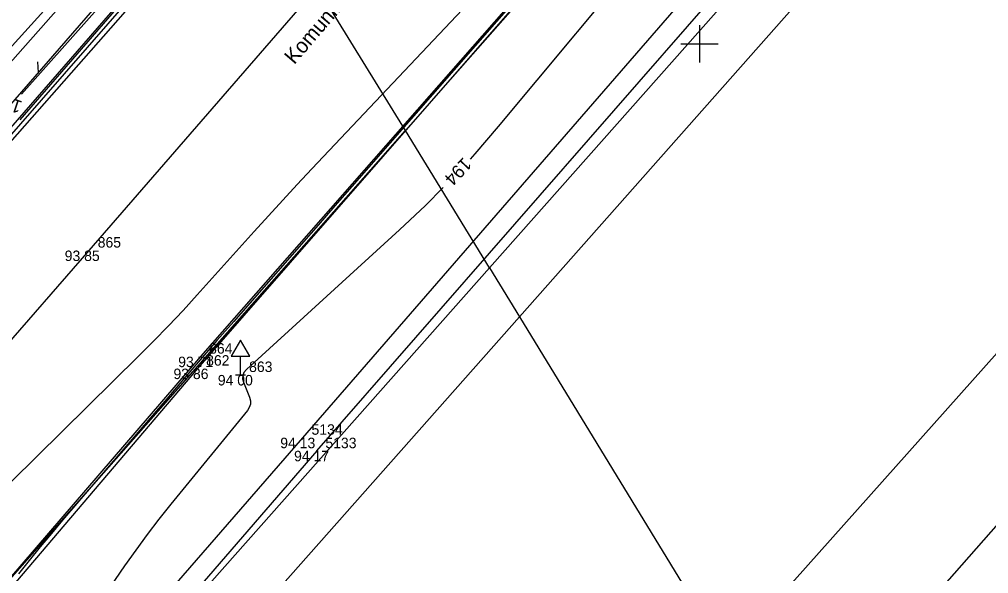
# Model space of a CAD drawing. Extents: x -711081 to -709338, y -1025122 to -1024092.
# Drawn here: x -709718.19 to -709692.27, y -1024439.18 to -1024424.34 of the extents above; entities that cross this region are included whole.
import ezdxf

# ---------------------------------------------------------------- set-up
doc = ezdxf.new("R2010")
doc.units = 0
for name, color, linetype in [('Ex_Contour Labels', 7, 'Continuous'), ('Ex_Major Contours', 7, 'Continuous'), ('Ex_Minor Contours', 7, 'Continuous'), ('Z_body', 7, 'Continuous'), ('Z_body_cisla', 7, 'Continuous'), ('Z_body_vysky_redukovane', 7, 'Continuous'), ('Z_dopravni_znacky', 7, 'Continuous'), ('Z_hektometricka_sit', 7, 'Continuous'), ('Z_hrany_paty', 7, 'Continuous'), ('Z_katastr_hranice', 7, 'Continuous'), ('Z_katastr_vnitrni_kresba', 7, 'Continuous'), ('Z_komunikace', 7, 'Continuous'), ('Z_obruba', 7, 'Continuous'), ('Z_popisy', 7, 'Continuous'), ('Z_rozhranni', 7, 'Continuous'), ('Z_svodidla', 7, 'Continuous'), ('Z_svodidla_znacky', 7, 'Continuous'), ('Z_vdz12_prerusovana', 7, 'Continuous')]:
    doc.layers.add(name, color=color, linetype=linetype)

# ---------------------------------------------------------------- blocks, each defined once
blk = doc.blocks.new('POINT_DISPLAY')
blk.add_line((0, 0), (0, 0))
blk = doc.blocks.new('Z529')
blk.add_line((0, 0), (0.2, 0.2))
blk = doc.blocks.new('Z527')
for p, q in [((0, 0.93), (-0.25, 0.5)), ((0.25, 0.5), (0, 0.93)), ((-0.25, 0.5), (0.25, 0.5)), ((0, 0), (0, 0.5)), ((-0.13, 0), (0.13, 0))]:
    blk.add_line(p, q)

msp = doc.modelspace()

# ---------------------------------------------------------------- linework, layer by layer
at = {"layer": 'Ex_Major Contours'}
for points in [[(-709679.077, -1024395.707), (-709680.399, -1024397.22), (-709680.728, -1024397.599), (-709681.055, -1024397.98), (-709681.38, -1024398.363), (-709681.703, -1024398.748), (-709687.057, -1024405.183), (-709687.668, -1024405.917), (-709688.28, -1024406.651), (-709688.892, -1024407.384), (-709689.505, -1024408.118), (-709691.955, -1024411.05), (-709692.568, -1024411.784), (-709693.179, -1024412.518), (-709693.79, -1024413.253), (-709694.4, -1024413.988), (-709697.992, -1024418.324), (-709698.794, -1024419.292), (-709699.597, -1024420.259), (-709700.4, -1024421.225), (-709701.204, -1024422.191), (-709705.384, -1024427.211), (-709706.009, -1024427.937), (-709706.141, -1024428.08)], [(-709714.307, -1024422.024), (-709718.135, -1024426.346)], [(-709714.313, -1024422.565), (-709718.181, -1024427.029)], [(-709706.86, -1024428.845), (-709707.332, -1024429.321), (-709708.029, -1024429.979), (-709712.123, -1024433.717), (-709712.187, -1024433.792), (-709712.221, -1024433.873), (-709712.226, -1024433.962), (-709712.201, -1024434.057), (-709712.042, -1024434.452), (-709712.016, -1024434.549), (-709712.016, -1024434.641), (-709712.044, -1024434.73), (-709712.097, -1024434.814), (-709714.145, -1024437.32), (-709714.467, -1024437.723), (-709714.78, -1024438.133), (-709715.084, -1024438.549), (-709715.38, -1024438.972), (-709717.104, -1024441.497)]]:
    msp.add_lwpolyline(points, dxfattribs=at)
at = {"layer": 'Ex_Minor Contours'}
for points in [[(-709718.409, -1024436.707), (-709715.005, -1024433.356), (-709714.603, -1024432.954), (-709714.207, -1024432.546), (-709713.818, -1024432.132), (-709713.435, -1024431.712), (-709711.916, -1024430.019), (-709711.534, -1024429.597), (-709711.151, -1024429.178), (-709710.764, -1024428.76), (-709710.375, -1024428.346), (-709702.634, -1024420.146)], [(-709702.073, -1024420.552), (-709708.854, -1024428.303), (-709709.305, -1024428.818), (-709709.755, -1024429.333), (-709710.206, -1024429.848), (-709710.657, -1024430.364), (-709712.46, -1024432.425), (-709712.91, -1024432.941), (-709713.359, -1024433.458), (-709713.806, -1024433.976), (-709714.252, -1024434.495), (-709717.038, -1024437.75), (-709717.339, -1024438.105), (-709717.636, -1024438.462), (-709717.931, -1024438.822), (-709718.222, -1024439.185)], [(-709717.537, -1024424.112), (-709725.76, -1024433.2)]]:
    msp.add_lwpolyline(points, dxfattribs=at)
at = {"layer": 'Z_hektometricka_sit'}
for p, q in [((-709700, -1024424.5), (-709700, -1024425.5)), ((-709700.5, -1024425), (-709699.5, -1024425))]:
    msp.add_line(p, q, dxfattribs=at)
at = {"layer": 'Z_hrany_paty'}
msp.add_line((-709716.94, -1024423.8), (-709726.88, -1024435.04), dxfattribs=at)
at = {"layer": 'Z_katastr_hranice'}
for p, q in [((-709692.7, -1024416.4), (-709705.62, -1024430.99)), ((-709707.87, -1024427.32), (-709712.1, -1024420.42)), ((-709705.62, -1024430.99), (-709707.87, -1024427.32)), ((-709705.62, -1024430.99), (-709715.45, -1024442.09)), ((-709705.62, -1024430.99), (-709704.82, -1024432.3)), ((-709704.82, -1024432.3), (-709699.27, -1024441.39))]:
    msp.add_line(p, q, dxfattribs=at)
at = {"layer": 'Z_katastr_vnitrni_kresba'}
for p, q in [((-709704.82, -1024432.3), (-709667.73, -1024390.39)), ((-709707.87, -1024427.32), (-709676.58, -1024391.83)), ((-709659.72, -1024396.94), (-709699.27, -1024441.39)), ((-709697.6, -1024444.18), (-709658.6, -1024399.94)), ((-709712.1, -1024420.42), (-709725.38, -1024435.5)), ((-709719.49, -1024440.51), (-709707.87, -1024427.32)), ((-709715.38, -1024444.24), (-709704.82, -1024432.3))]:
    msp.add_line(p, q, dxfattribs=at)
at = {"layer": 'Z_komunikace'}
for p, q in [((-709719.72, -1024428.91), (-709708.08, -1024415.62)), ((-709713.34, -1024433.37), (-709701.73, -1024420.13)), ((-709710.24, -1024435.89), (-709697.03, -1024420.76)), ((-709720.33, -1024441.49), (-709713.34, -1024433.37)), ((-709710.24, -1024435.89), (-709715.5, -1024441.97))]:
    msp.add_line(p, q, dxfattribs=at)
at = {"layer": 'Z_obruba'}
for p, q in [((-709719.85, -1024428.88), (-709708.27, -1024415.55)), ((-709713.42, -1024433.69), (-709701.69, -1024420.25)), ((-709719.96, -1024441.37), (-709713.42, -1024433.69))]:
    msp.add_line(p, q, dxfattribs=at)
at = {"layer": 'Z_rozhranni'}
for p, q in [((-709710.61, -1024435.54), (-709697.37, -1024420.27)), ((-709715.88, -1024441.6), (-709710.61, -1024435.54))]:
    msp.add_line(p, q, dxfattribs=at)
at = {"layer": 'Z_svodidla'}
msp.add_line((-709720.14, -1024428.59), (-709708.59, -1024415.29), dxfattribs=at)
at = {"layer": 'Z_vdz12_prerusovana'}
for p, q in [((-709716.33, -1024430.53), (-709705.15, -1024417.63)), ((-709727.52, -1024443.39), (-709716.33, -1024430.53))]:
    msp.add_line(p, q, dxfattribs=at)

# ---------------------------------------------------------------- block references
at = {"layer": 'Z_body'}
for p in [(-709716.33, -1024430.53), (-709713.34, -1024433.37), (-709713.42, -1024433.69), (-709712.28, -1024433.86), (-709710.61, -1024435.54), (-709710.24, -1024435.89)]:
    msp.add_blockref('POINT_DISPLAY', p, dxfattribs=at)
at = {"layer": 'Z_dopravni_znacky'}
msp.add_blockref('Z527', (-709712.28, -1024433.86), dxfattribs=at)
at = {"layer": 'Z_svodidla_znacky', "rotation": 48.99999999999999}
msp.add_blockref('Z529', (-709717.68, -1024425.76), dxfattribs=at)

# ---------------------------------------------------------------- texts
at = {"layer": 'Ex_Contour Labels'}
for rotation, p in [(161.3135, (-709718.094, -1024426.544)), (226.7484, (-709706.318, -1024428.013))]:
    msp.add_text('194', height=0.35, rotation=rotation, dxfattribs=at).set_placement(p)
at = {"layer": 'Z_body_cisla'}
for s, p in [('865', (-709716.1, -1024430.45)), ('864', (-709713.12, -1024433.29)), ('862', (-709713.2, -1024433.61)), ('863', (-709712.05, -1024433.78)), ('5134', (-709710.38, -1024435.46)), ('5133', (-709710.01, -1024435.82))]:
    msp.add_text(s, height=0.28, dxfattribs=at).set_placement(p)
at = {"layer": 'Z_body_vysky_redukovane'}
for s, p in [('93 85', (-709716.983, -1024430.81)), ('93 71', (-709713.947, -1024433.65)), ('93 86', (-709714.073, -1024433.97)), ('94 00', (-709712.887, -1024434.14)), ('94 13', (-709711.217, -1024435.82)), ('94 17', (-709710.847, -1024436.17))]:
    msp.add_text(s, height=0.28, dxfattribs=at).set_placement(p)
at = {"layer": 'Z_popisy'}
msp.add_text('Komunikace - asfalt', height=0.4, rotation=49.5, dxfattribs=at).set_placement((-709710.84, -1024425.57))

doc.saveas('drawing.dxf')
